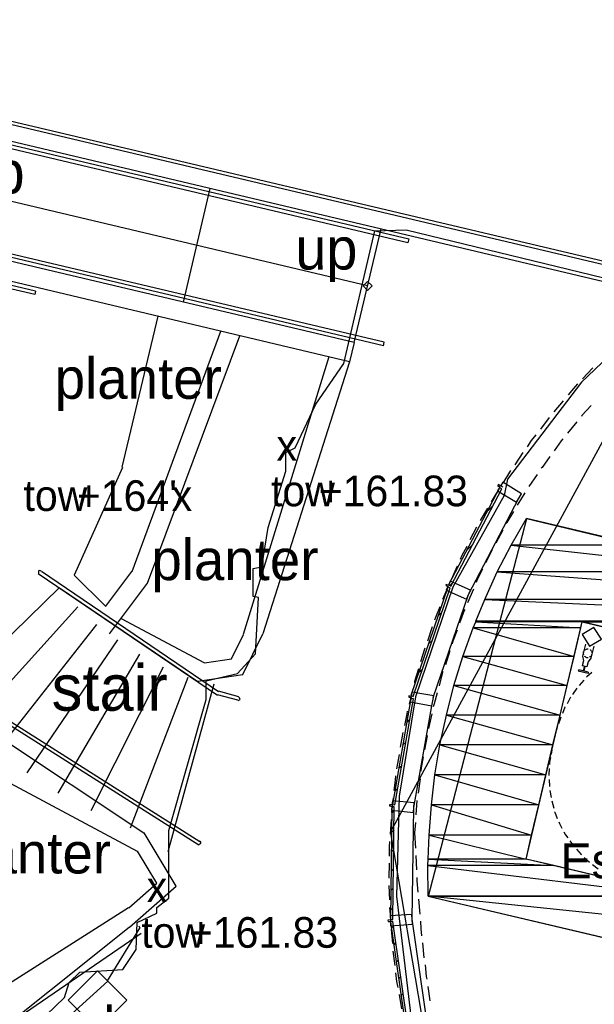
# Model space of a CAD drawing. Header units: feet. Extents: x -79 to 198, y -22 to 181.
# Tile 546 of 656: x 14 to 34, y 117 to 151. Entities that reach past the tile are written whole.
import ezdxf
from ezdxf.enums import TextEntityAlignment as Align

# ---------------------------------------------------------------- set-up
doc = ezdxf.new("R2010")
doc.units = ezdxf.units.FT
for name, color, linetype in [('A-AREA-COMUN', 252, 'CONTINUOUS'), ('A-LINEA', 7, 'CONTINUOUS'), ('A-MURO-CONCRETO', 8, 'CONTINUOUS'), ('A-NOMBRE-ESPACIO', 2, 'CONTINUOUS'), ('A-TEXTO-PDF', 3, 'CONTINUOUS')]:
    doc.layers.add(name, color=color, linetype=linetype)

msp = doc.modelspace()

# ---------------------------------------------------------------- linework, layer by layer
at = {"layer": 'A-AREA-COMUN'}
for points in [[(124.512, 153.8133), (119.552, 155.5733), (114.928, 156.9422), (109.568, 158.1689), (103.76, 159.1289), (97.6, 159.7333), (90.24, 159.8933), (85.2, 159.6622), (78.48, 158.8978), (72.832, 157.8489), (66.848, 156.3378), (60.88, 154.3822), (56, 152.4089), (50.16, 149.6178), (45.088, 146.7378), (40.08, 143.4133), (39.68, 143.3778), (38.592, 142.5778), (38.528, 142.1689), (37.728, 141.7778), (36.768, 141.7778), (2.592, 149.8489)], [(14.368, 115.8044), (15.92, 117.2978), (16.08, 117.8133), (16.448, 118.1689), (17.92, 118.2578), (18.368, 118.9333), (18.4, 119.8578), (19.072, 120.1778), (19.072, 120.3733), (19.488, 120.6933), (19.488, 123.0044), (20.768, 127.4844), (20.768, 128.1244), (21.84, 128.3733), (22.448, 129.0489), (22.56, 130.9689), (22.368, 131.0044), (22.368, 131.9644), (22.672, 132.0178), (22.88, 133.3689), (23.488, 135.2889), (23.488, 135.9289), (23.808, 136.0889), (24.512, 137.5822), (25.472, 138.9689), (26.528, 143.5022), (27.6, 143.5378), (35.92, 141.5289)], [(35.92, 140.5333), (33.6, 138.3289), (31.072, 135.0222), (30.96, 134.4533), (29.2, 131.3244), (27.92, 127.5733), (27.36, 124.1778), (27.28, 120.7644), (27.872, 115.8044)]]:
    msp.add_lwpolyline(points, dxfattribs=at)
at = {"layer": 'A-LINEA'}
for p, q in [((-0.44, 150.6978), (37.3467, 141.7644)), ((-0.5467, 150.0444), (37.1867, 141.1111)), ((26.28, 141.6311), (-0.5467, 147.9778)), ((26.8533, 139.6978), (-0.5467, 146.1778)), ((26.8267, 139.5778), (-0.5467, 146.0578)), ((25.8267, 139.6844), (-0.5467, 145.9244)), ((25.6667, 139.0311), (-0.5467, 145.2444)), ((14.9333, 141.4444), (-0.5467, 145.1111)), ((14.9067, 141.3244), (-0.5467, 144.9778)), ((19.9867, 141.0711), (20.9067, 144.9511)), ((25.8267, 139.6844), (26.7467, 143.5778)), ((14.9333, 141.4444), (14.9067, 141.3244)), ((37.2387, 141.6955), (27.0555, 122.9329)), ((37.2387, 141.6955), (27.0555, 122.9329)), ((17.8933, 135.4311), (19.12, 140.5911)), ((18.2297, 131.8609), (21.2622, 140.0746)), ((18.7632, 131.4612), (21.9198, 139.9189)), ((26.8267, 139.5778), (26.8533, 139.6978)), ((25.8267, 139.6844), (25.6667, 139.0311)), ((24.9609, 139.1936), (22.0332, 129.7111)), ((25.6666, 139.0264), (22.6995, 129.7304)), ((33.9867, 138.8178), (33.64, 138.4444)), ((32.9733, 137.6978), (32.6533, 137.3244)), ((32.4933, 137.1244), (32.2, 136.7244)), ((33.44, 136.9778), (33.12, 136.5911)), ((33.44, 136.9778), (33.12, 136.5911)), ((31.6, 135.9244), (31.32, 135.5111)), ((16.2621, 131.7421), (17.9108, 135.4258)), ((31.1733, 135.3111), (30.9067, 134.8844)), ((32.08, 135.1778), (31.8, 134.7644)), ((32.08, 135.1778), (31.8, 134.7644)), ((30.84, 134.8044), (30.9067, 134.7511)), ((30.84, 134.8044), (30.9067, 134.7511)), ((30.3867, 134.0311), (30.1333, 133.6044)), ((30.3733, 133.9111), (30.56, 134.0978)), ((30.3733, 133.9111), (30.56, 134.0978)), ((31.7159, 133.6567), (28.3582, 120.754)), ((31.7159, 133.6567), (28.3582, 120.754)), ((30.0133, 133.3778), (29.7867, 132.9378)), ((30.9067, 133.2711), (30.6667, 132.8311)), ((30.9067, 133.2711), (30.6667, 132.8311)), ((29.6933, 132.6044), (29.88, 132.7778)), ((29.6933, 132.6044), (29.88, 132.7778)), ((29.3467, 132.0444), (29.1467, 131.5778)), ((15.0233, 131.7912), (21.1497, 127.6332)), ((15.0344, 131.8835), (15.0254, 131.8017)), ((15.0267, 131.8844), (15.0267, 131.8844)), ((15.1299, 131.8713), (21.1848, 127.7618)), ((16.2508, 131.7373), (17.3363, 130.665)), ((17.3333, 130.6711), (18.2267, 131.8578)), ((11.8, 127.4711), (15.7467, 131.3111)), ((15.7491, 131.2983), (20.4843, 128.1044)), ((17.4533, 129.7244), (18.76, 131.4578)), ((29.04, 131.3511), (28.8533, 130.8978)), ((29.0267, 131.3111), (29.0267, 131.3244)), ((29.0267, 131.3111), (29.0267, 131.3244)), ((29.0933, 131.3778), (29.1867, 131.4711)), ((29.0933, 131.3778), (29.1867, 131.4711)), ((29.9067, 131.2578), (29.7067, 130.7911)), ((29.9067, 131.2578), (29.7067, 130.7911)), ((12.68, 126.5778), (16.3733, 130.6578)), ((28.6933, 130.3378), (28.8267, 130.4711)), ((28.6933, 130.3378), (28.8267, 130.4711)), ((13.6267, 125.7378), (17.0267, 130.0444)), ((17.8573, 130.2481), (20.7033, 128.7341)), ((28.4933, 129.9644), (28.3333, 129.4844)), ((14.64, 124.9778), (17.7467, 129.5244)), ((28.36, 129.3778), (28.4933, 129.4978)), ((28.36, 129.3778), (28.4933, 129.4978)), ((34.0267, 129.3111), (33.92, 128.8978)), ((34.0267, 129.3111), (33.92, 128.8978)), ((15.7067, 124.2844), (18.4933, 129.0311)), ((29.0933, 129.1511), (28.9467, 128.6711)), ((29.0933, 129.1511), (28.9467, 128.6711)), ((16.8267, 123.6844), (19.3067, 128.6044)), ((33.6667, 128.8044), (33.6267, 128.6311)), ((33.6667, 128.8044), (33.6267, 128.6311)), ((33.7867, 128.6044), (33.6267, 128.6311)), ((33.7867, 128.6044), (33.6267, 128.6311)), ((33.6933, 128.6178), (33.6533, 128.4578)), ((33.6933, 128.6178), (33.6533, 128.4578)), ((33.72, 128.6178), (33.68, 128.4578)), ((33.72, 128.6178), (33.68, 128.4578)), ((11.1219, 128.4652), (20.517, 122.5158)), ((11.2164, 128.5391), (20.5434, 122.6328)), ((28.0267, 128.4044), (28.16, 128.5244)), ((28.0267, 128.4044), (28.16, 128.5244)), ((18.1733, 123.0978), (20.1467, 128.2444)), ((19.4667, 122.2844), (21.04, 128.0178)), ((33.68, 128.1511), (33.52, 127.9644)), ((33.68, 128.1511), (33.52, 127.9644)), ((21.8533, 127.4578), (21.1467, 127.6444)), ((21.88, 127.5778), (21.1867, 127.7644)), ((27.8267, 127.8044), (27.7067, 127.3244)), ((33.44, 127.8711), (33.2933, 127.6578)), ((33.44, 127.8711), (33.2933, 127.6578)), ((11.7938, 127.4689), (18.6297, 122.9319)), ((21.8576, 127.4466), (21.9312, 127.4887)), ((21.9312, 127.4887), (21.8891, 127.5623)), ((21.9333, 127.4978), (21.9333, 127.4978)), ((27.76, 127.4844), (27.8, 127.5244)), ((27.76, 127.4844), (27.8, 127.5244)), ((27.8667, 123.7911), (28.48, 127.2711)), ((27.8667, 123.7911), (28.48, 127.2711)), ((33.2267, 127.5644), (33.1067, 127.3378)), ((33.2267, 127.5644), (33.1067, 127.3378)), ((28.48, 126.9911), (28.3733, 126.4978)), ((28.48, 126.9911), (28.3733, 126.4978)), ((27.6267, 126.6978), (27.72, 126.8044)), ((27.6267, 126.6978), (27.72, 126.8044)), ((27.4933, 126.3511), (27.4, 125.8578)), ((32.7733, 126.5378), (32.7333, 126.4044)), ((32.7733, 126.5378), (32.7333, 126.4044)), ((27.48, 125.9244), (27.5867, 126.0178)), ((27.48, 125.9244), (27.5867, 126.0178)), ((27.36, 125.6044), (27.28, 125.1111)), ((32.5867, 125.7511), (32.56, 125.6178)), ((32.5867, 125.7511), (32.56, 125.6178)), ((27.3467, 125.1378), (27.4533, 125.2311)), ((27.3467, 125.1378), (27.4533, 125.2311)), ((13.7426, 124.7948), (18.4088, 122.3029)), ((28.08, 124.7778), (28.0133, 124.2844)), ((28.08, 124.7778), (28.0133, 124.2844)), ((32.4933, 124.7511), (32.5067, 124.5111)), ((32.4933, 124.7511), (32.5067, 124.5111)), ((27.2133, 124.3511), (27.3067, 124.4444)), ((27.2133, 124.3511), (27.3067, 124.4444)), ((32.52, 124.3778), (32.56, 124.1378)), ((32.52, 124.3778), (32.56, 124.1378)), ((27.16, 124.1244), (27.1067, 123.6311)), ((27.9733, 124.0311), (27.9333, 123.5378)), ((27.9733, 124.0311), (27.9333, 123.5378)), ((32.5867, 124.0178), (32.6533, 123.7644)), ((32.5867, 124.0178), (32.6533, 123.7644)), ((27.12, 123.6044), (27.2, 123.6844)), ((27.12, 123.6044), (27.2, 123.6844)), ((27.0933, 123.3778), (27.0533, 122.8844)), ((27.0667, 122.929), (29.6038, 108.1219)), ((27.0667, 122.929), (29.6038, 108.1219)), ((27.1067, 122.9378), (27.2, 123.0311)), ((27.1067, 122.9378), (27.2, 123.0311)), ((20.5135, 122.5259), (20.5846, 122.5687)), ((20.5867, 122.5644), (20.5867, 122.5644)), ((27.0933, 122.2844), (27.1867, 122.3644)), ((27.0933, 122.2844), (27.1867, 122.3644)), ((27.0267, 121.8844), (27.0133, 121.3778)), ((27.9333, 122.1511), (27.96, 121.6578)), ((27.9333, 122.1511), (27.96, 121.6578)), ((33.6933, 122.0844), (33.88, 121.9244)), ((33.6933, 122.0844), (33.88, 121.9244)), ((27.0933, 121.6178), (27.1733, 121.6978)), ((27.0933, 121.6178), (27.1733, 121.6978)), ((33.9733, 121.8444), (34.1733, 121.6978)), ((33.9733, 121.8444), (34.1733, 121.6978)), ((27.0133, 121.1244), (27.04, 120.6311)), ((27.08, 120.9511), (27.16, 121.0311)), ((27.08, 120.9511), (27.16, 121.0311)), ((28.0267, 120.6578), (28.0667, 120.1511)), ((28.0267, 120.6578), (28.0667, 120.1511)), ((28.36, 120.7644), (28.36, 120.7644)), ((28.36, 120.7644), (28.36, 120.7644)), ((18.1074, 120.3616), (12.5772, 116.854)), ((27.0667, 120.2844), (27.1467, 120.3644)), ((27.0667, 120.2844), (27.1467, 120.3644)), ((17.395, 117.862), (18.4908, 119.6726)), ((18.4667, 119.7511), (18.4933, 119.6711)), ((27.0933, 119.6578), (27.1733, 119.7378)), ((27.0933, 119.6578), (27.1733, 119.7378)), ((27.0933, 119.6311), (27.1333, 119.1378)), ((27.1867, 119.0844), (27.2533, 119.1644)), ((27.1867, 119.0844), (27.2533, 119.1644)), ((28.16, 119.1644), (28.2133, 118.6578)), ((28.16, 119.1644), (28.2133, 118.6578)), ((27.1467, 118.8844), (27.2133, 118.3911)), ((27.2667, 118.5111), (27.3333, 118.5778)), ((27.2667, 118.5111), (27.3333, 118.5778)), ((27.3467, 117.9378), (27.4133, 118.0044)), ((27.3467, 117.9378), (27.4133, 118.0044)), ((28.3467, 117.6711), (28.4133, 117.1778)), ((28.3467, 117.6711), (28.4133, 117.1778)), ((27.36, 117.4044), (27.44, 116.9111)), ((27.4267, 117.3644), (27.5067, 117.4311)), ((27.4267, 117.3644), (27.5067, 117.4311))]:
    msp.add_line(p, q, dxfattribs=at)
for points in [[(-0.5467, 149.9111), (27.6933, 143.2311), (27.6667, 143.0978), (-0.5467, 149.7778)], [(26.44, 141.6244), (26.2867, 141.7778), (26.1333, 141.6244), (26.2867, 141.4711), (26.44, 141.6244)], [(33.4667, 138.2711), (33.3333, 138.1111), (33.1467, 137.8978)], [(33.9333, 137.5378), (33.6133, 137.1911), (33.6, 137.1644)], [(33.9333, 137.5378), (33.6133, 137.1911), (33.6, 137.1644)], [(32.04, 136.5378), (31.88, 136.3378), (31.7467, 136.1244)], [(32.96, 136.3911), (32.9067, 136.3244), (32.6667, 135.9911)], [(32.96, 136.3911), (32.9067, 136.3244), (32.6667, 135.9911)], [(32.52, 135.7911), (32.2533, 135.4178), (32.2267, 135.3911)], [(32.52, 135.7911), (32.2533, 135.4178), (32.2267, 135.3911)], [(29.1333, 131.3644), (30.88, 134.6844), (30.8, 134.7244), (29.0533, 131.4044), (29.1333, 131.3644)], [(29.1333, 131.3644), (30.88, 134.6844), (30.8, 134.7244), (29.0533, 131.4044), (29.1333, 131.3644)], [(30.7733, 134.6711), (30.6133, 134.4178), (30.5067, 134.2444)], [(30.9067, 134.9111), (30.8267, 134.7778), (30.76, 134.8311), (30.7333, 134.7911), (30.8133, 134.7511), (30.7333, 134.6178), (31.3733, 134.2311), (31.5467, 134.5111), (30.9067, 134.9111)], [(30.9067, 134.9111), (30.8267, 134.7778), (30.76, 134.8311), (30.7333, 134.7911), (30.8133, 134.7511), (30.7333, 134.6178), (31.3733, 134.2311), (31.5467, 134.5111), (30.9067, 134.9111)], [(28.5333, 127.5511), (29.7333, 131.0711), (31.4533, 134.3644)], [(28.5333, 127.5511), (29.7333, 131.0711), (31.4533, 134.3644)], [(31.6667, 134.5511), (31.6267, 134.4978), (31.4, 134.1244)], [(31.6667, 134.5511), (31.6267, 134.4978), (31.4, 134.1244)], [(31.28, 133.9111), (31.0533, 133.5378), (31.0267, 133.4844)], [(31.28, 133.9111), (31.0533, 133.5378), (31.0267, 133.4844)], [(43.4667, 117.1911), (43.9333, 119.1378), (31.7067, 122.0311), (33.6267, 130.1378), (45.8533, 127.2444), (46.5333, 130.1644), (31.72, 133.6711)], [(43.4667, 117.1911), (43.9333, 119.1378), (31.7067, 122.0311), (33.6267, 130.1378), (45.8533, 127.2444), (46.5333, 130.1644), (31.72, 133.6711)], [(29.68, 132.7111), (29.5067, 132.4044), (29.4533, 132.2711)], [(30.5467, 132.6044), (30.52, 132.5511), (30.32, 132.1511)], [(30.5467, 132.6044), (30.52, 132.5511), (30.32, 132.1511)], [(15.1213, 131.8738), (15.0799, 131.8974), (15.0344, 131.8835)], [(30.2133, 131.9378), (30.0267, 131.5511), (30, 131.4844)], [(30.2133, 131.9378), (30.0267, 131.5511), (30, 131.4844)], [(27.84, 127.5911), (29.1067, 131.2978), (29.0267, 131.3244), (27.76, 127.6178), (27.84, 127.5911)], [(27.84, 127.5911), (29.1067, 131.2978), (29.0267, 131.3244), (27.76, 127.6178), (27.84, 127.5911)], [(29.1067, 131.5244), (29.0533, 131.3778), (28.9733, 131.4178), (28.96, 131.3778), (29.0267, 131.3511), (28.9733, 131.2178), (29.6667, 130.9111), (29.8, 131.2178), (29.1067, 131.5244)], [(29.1067, 131.5244), (29.0533, 131.3778), (28.9733, 131.4178), (28.96, 131.3778), (29.0267, 131.3511), (28.9733, 131.2178), (29.6667, 130.9111), (29.8, 131.2178), (29.1067, 131.5244)], [(28.76, 130.6578), (28.6133, 130.2844), (28.5733, 130.1911)], [(29.6133, 130.5644), (29.5867, 130.5244), (29.4267, 130.0978)], [(29.6133, 130.5644), (29.5867, 130.5244), (29.4267, 130.0978)], [(34.2842, 129.5462), (34.0285, 129.9423), (33.6225, 129.7027), (33.8781, 129.3066), (34.2842, 129.5462)], [(34.2842, 129.5462), (34.0285, 129.9423), (33.6225, 129.7027), (33.8781, 129.3066), (34.2842, 129.5462)], [(20.4835, 128.1099), (22.0226, 128.3389), (22.706, 129.726)], [(20.7026, 128.7396), (21.6285, 128.8766), (22.0396, 129.7066)], [(29.3467, 129.8578), (29.2, 129.4844), (29.1733, 129.3911)], [(29.3467, 129.8578), (29.2, 129.4844), (29.1733, 129.3911)], [(33.7333, 129.3778), (33.64, 128.9644), (33.6667, 128.8044)], [(33.7333, 129.3778), (33.64, 128.9644), (33.6667, 128.8044)], [(28.24, 129.2444), (28.2267, 129.2044), (28.0933, 128.7778)], [(33.68, 129.0044), (33.6667, 129.0311), (33.6667, 129.0578), (33.6667, 129.0844), (33.6667, 129.1111), (33.68, 129.1244)], [(33.68, 129.0044), (33.6667, 129.0311), (33.6667, 129.0578), (33.6667, 129.0844), (33.6667, 129.1111), (33.68, 129.1244)], [(33.8267, 128.9111), (33.8133, 128.9111), (33.7867, 128.9111), (33.76, 128.9244), (33.7333, 128.9378), (33.7067, 128.9511)], [(33.8267, 128.9111), (33.8133, 128.9111), (33.7867, 128.9111), (33.76, 128.9244), (33.7333, 128.9378), (33.7067, 128.9511)], [(33.72, 129.1778), (33.7467, 129.1911), (33.7733, 129.2044), (33.8, 129.2178), (33.8267, 129.2178)], [(33.72, 129.1778), (33.7467, 129.1911), (33.7733, 129.2044), (33.8, 129.2178), (33.8267, 129.2178)], [(33.96, 129.0311), (33.9467, 129.0044), (33.9333, 128.9778), (33.92, 128.9511), (33.8933, 128.9378), (33.88, 128.9378)], [(33.96, 129.0311), (33.9467, 129.0044), (33.9333, 128.9778), (33.92, 128.9511), (33.8933, 128.9378), (33.88, 128.9378)], [(33.8933, 129.1911), (33.9067, 129.1778), (33.92, 129.1644), (33.9467, 129.1378), (33.96, 129.1111), (33.96, 129.0844)], [(33.8933, 129.1911), (33.9067, 129.1778), (33.92, 129.1644), (33.9467, 129.1378), (33.96, 129.1111), (33.96, 129.0844)], [(33.92, 128.8978), (33.8267, 128.7778), (33.7867, 128.6044)], [(33.92, 128.8978), (33.8267, 128.7778), (33.7867, 128.6044)], [(28.0267, 128.5378), (27.8933, 128.0978), (27.8933, 128.0578)], [(28.8667, 128.4444), (28.8533, 128.4178), (28.7333, 127.9511)], [(28.8667, 128.4444), (28.8533, 128.4178), (28.7333, 127.9511)], [(33.8267, 128.4178), (33.5067, 128.4978), (33.4933, 128.4578)], [(33.8267, 128.4178), (33.5067, 128.4978), (33.4933, 128.4578)], [(33.8267, 128.4178), (33.8267, 128.3778), (33.4933, 128.4578)], [(33.8267, 128.4178), (33.8267, 128.3778), (33.4933, 128.4578)], [(33.96, 128.4044), (33.7867, 128.2578), (33.7733, 128.2444)], [(33.96, 128.4044), (33.7867, 128.2578), (33.7733, 128.2444)], [(27.7733, 127.5911), (27.6933, 127.6044), (27.6933, 127.5644), (27.7733, 127.5511), (27.7467, 127.4044), (28.48, 127.2711), (28.5467, 127.6044), (27.8, 127.7378), (27.7733, 127.5911)], [(27.7733, 127.5911), (27.6933, 127.6044), (27.6933, 127.5644), (27.7733, 127.5511), (27.7467, 127.4044), (28.48, 127.2711), (28.5467, 127.6044), (27.8, 127.7378), (27.7733, 127.5911)], [(28.6667, 127.7111), (28.56, 127.3378), (28.5333, 127.2311)], [(28.6667, 127.7111), (28.56, 127.3378), (28.5333, 127.2311)], [(27.2133, 123.8844), (27.8533, 127.5111), (27.76, 127.5244), (27.1333, 123.8978), (27.2133, 123.8844)], [(27.2133, 123.8844), (27.8533, 127.5111), (27.76, 127.5244), (27.1333, 123.8978), (27.2133, 123.8844)], [(27.64, 127.0844), (27.6267, 126.9911), (27.5467, 126.5911)], [(33.04, 127.2311), (33.0267, 127.2178), (32.9467, 127.0044)], [(33.04, 127.2311), (33.0267, 127.2178), (32.9467, 127.0044)], [(32.8933, 126.8844), (32.8667, 126.8178), (32.8133, 126.6578)], [(32.8933, 126.8844), (32.8667, 126.8178), (32.8133, 126.6578)], [(28.32, 126.2578), (28.32, 126.2444), (28.2267, 125.7644)], [(28.32, 126.2578), (28.32, 126.2444), (28.2267, 125.7644)], [(28.1867, 125.5244), (28.12, 125.1511), (28.1067, 125.0311)], [(28.1867, 125.5244), (28.12, 125.1511), (28.1067, 125.0311)], [(32.5467, 125.4978), (32.5067, 125.3378), (32.5067, 125.2578)], [(32.5467, 125.4978), (32.5067, 125.3378), (32.5067, 125.2578)], [(32.4933, 125.1244), (32.48, 124.9111), (32.48, 124.8844)], [(32.4933, 125.1244), (32.48, 124.9111), (32.48, 124.8844)], [(27.24, 124.8711), (27.2267, 124.7244), (27.1867, 124.3778)], [(27.12, 123.8844), (27.04, 123.8844), (27.04, 123.8444), (27.12, 123.8311), (27.1067, 123.6978), (27.8533, 123.6178), (27.88, 123.9511), (27.1333, 124.0178), (27.12, 123.8844)], [(27.12, 123.8844), (27.04, 123.8844), (27.04, 123.8444), (27.12, 123.8311), (27.1067, 123.6978), (27.8533, 123.6178), (27.88, 123.9511), (27.1333, 124.0178), (27.12, 123.8844)], [(27.1467, 119.9644), (27.2, 123.8178), (27.12, 123.8178), (27.0667, 119.9644), (27.1467, 119.9644)], [(27.1467, 119.9644), (27.2, 123.8178), (27.12, 123.8178), (27.0667, 119.9644), (27.1467, 119.9644)], [(29.08, 113.6044), (28.36, 116.1911), (27.8133, 119.9778), (27.8667, 123.7911)], [(29.08, 113.6044), (28.36, 116.1911), (27.8133, 119.9778), (27.8667, 123.7911)], [(32.68, 123.6444), (32.6933, 123.6311), (32.7733, 123.4178)], [(32.68, 123.6444), (32.6933, 123.6311), (32.7733, 123.4178)], [(27.92, 123.2844), (27.8933, 122.9244), (27.92, 122.4044)], [(27.92, 123.2844), (27.8933, 122.9244), (27.92, 122.4044)], [(32.8267, 123.2978), (32.8533, 123.2444), (32.9333, 123.0844)], [(32.8267, 123.2978), (32.8533, 123.2444), (32.9333, 123.0844)], [(18.1369, 119.6985), (19.7402, 121.1034), (18.641, 122.924)], [(33, 122.9644), (33.0533, 122.8578), (33.1333, 122.7511)], [(33, 122.9644), (33.0533, 122.8578), (33.1333, 122.7511)], [(20.5846, 122.5687), (20.5781, 122.6154), (20.5399, 122.643)], [(27.04, 122.6311), (27.0267, 122.4311), (27.0267, 122.1244)], [(33.2, 122.6578), (33.3067, 122.5111), (33.3467, 122.4578)], [(33.2, 122.6578), (33.3067, 122.5111), (33.3467, 122.4578)], [(18.1169, 120.3649), (19.0814, 121.2056), (18.4202, 122.295)], [(33.4267, 122.3644), (33.5867, 122.1911), (33.6, 122.1778)], [(33.4267, 122.3644), (33.5867, 122.1911), (33.6, 122.1778)], [(27.9733, 121.4044), (27.9733, 121.2844), (28, 120.8978)], [(27.9733, 121.4044), (27.9733, 121.2844), (28, 120.8978)], [(28.36, 120.7644), (43.4667, 117.1911), (43.9333, 119.1378)], [(28.36, 120.7644), (43.4667, 117.1911), (43.9333, 119.1378)], [(27.04, 120.3778), (27.0533, 120.1378), (27.0667, 119.8844)], [(27.0667, 119.9511), (26.9733, 119.9378), (26.9867, 119.8978), (27.0667, 119.8978), (27.0667, 119.7511), (27.8267, 119.8044), (27.8, 120.1378), (27.0533, 120.0844), (27.0667, 119.9511)], [(27.0667, 119.9511), (26.9733, 119.9378), (26.9867, 119.8978), (27.0667, 119.8978), (27.0667, 119.7511), (27.8267, 119.8044), (27.8, 120.1378), (27.0533, 120.0844), (27.0667, 119.9511)], [(27.6933, 116.0844), (27.1467, 119.8978), (27.0667, 119.8844), (27.6133, 116.0711), (27.6933, 116.0844)], [(27.6933, 116.0844), (27.1467, 119.8978), (27.0667, 119.8844), (27.6133, 116.0711), (27.6933, 116.0844)], [(28.0933, 119.9111), (28.1067, 119.6444), (28.1333, 119.4044)], [(28.0933, 119.9111), (28.1067, 119.6444), (28.1333, 119.4044)], [(18.1274, 119.6952), (12.7307, 115.3881), (15.3555, 109.0017)], [(18.5399, 119.4817), (13.1565, 115.8012), (15.0274, 109.554)], [(18.0533, 117.2111), (17.0467, 118.2044), (16.04, 117.2111), (17.0467, 116.2178), (18.0533, 117.2111)], [(28.2533, 118.4178), (28.2933, 118.0178), (28.3067, 117.9244)], [(28.2533, 118.4178), (28.2933, 118.0178), (28.3067, 117.9244)], [(17.3974, 117.8592), (14.5753, 115.2941), (15.1653, 111.5264)], [(27.24, 118.1378), (27.28, 117.8444), (27.32, 117.6444)]]:
    msp.add_lwpolyline(points, dxfattribs=at)
at = {"layer": 'A-MURO-CONCRETO'}
for points in [[(31.72, 133.6711), (35.5333, 132.7644), (31.2, 132.7644), (31.72, 133.6711), (31.72, 133.6711)], [(31.72, 133.6711), (35.5333, 132.7644), (31.2, 132.7644), (31.72, 133.6711), (31.72, 133.6711)], [(31.2, 132.7644), (39.44, 131.8444), (30.72, 131.8444), (31.2, 132.7644), (31.2, 132.7644)], [(31.2, 132.7644), (39.44, 131.8444), (30.72, 131.8444), (31.2, 132.7644), (31.2, 132.7644)], [(35.5333, 132.7644), (31.2, 132.7644), (39.44, 131.8444), (35.5333, 132.7644)], [(35.5333, 132.7644), (31.2, 132.7644), (39.44, 131.8444), (35.5333, 132.7644)], [(30.72, 131.8444), (43.44, 130.8978), (30.2933, 130.8978), (30.72, 131.8444), (30.72, 131.8444)], [(30.72, 131.8444), (43.44, 130.8978), (30.2933, 130.8978), (30.72, 131.8444), (30.72, 131.8444)], [(39.44, 131.8444), (30.72, 131.8444), (43.44, 130.8978), (39.44, 131.8444)], [(39.44, 131.8444), (30.72, 131.8444), (43.44, 130.8978), (39.44, 131.8444)], [(30.2933, 130.8978), (46.5333, 130.1644), (29.9867, 130.1644), (30.2933, 130.8978), (30.2933, 130.8978)], [(30.2933, 130.8978), (46.5333, 130.1644), (29.9867, 130.1644), (30.2933, 130.8978), (30.2933, 130.8978)], [(43.44, 130.8978), (30.2933, 130.8978), (46.5333, 130.1644), (43.44, 130.8978)], [(43.44, 130.8978), (30.2933, 130.8978), (46.5333, 130.1644), (43.44, 130.8978)], [(29.8933, 129.9378), (33.3467, 128.9511), (29.5467, 128.9511), (29.8933, 129.9378), (29.8933, 129.9378)], [(29.8933, 129.9378), (33.3467, 128.9511), (29.5467, 128.9511), (29.8933, 129.9378), (29.8933, 129.9378)], [(29.9867, 130.1378), (33.5733, 129.9378), (29.8933, 129.9378), (29.9867, 130.1378), (29.9867, 130.1378)], [(29.9867, 130.1378), (33.5733, 129.9378), (29.8933, 129.9378), (29.9867, 130.1378), (29.9867, 130.1378)], [(33.5733, 129.9378), (29.8933, 129.9378), (33.3467, 128.9511), (33.5733, 129.9378)], [(33.5733, 129.9378), (29.8933, 129.9378), (33.3467, 128.9511), (33.5733, 129.9378)], [(46.5333, 130.1644), (29.9867, 130.1644), (46.5333, 130.1378), (46.5333, 130.1644)], [(29.9867, 130.1644), (46.5333, 130.1378), (29.9867, 130.1378), (29.9867, 130.1644), (29.9867, 130.1644)], [(46.5333, 130.1644), (29.9867, 130.1644), (46.5333, 130.1378), (46.5333, 130.1644)], [(29.9867, 130.1644), (46.5333, 130.1378), (29.9867, 130.1378), (29.9867, 130.1644), (29.9867, 130.1644)], [(33.6267, 130.1378), (29.9867, 130.1378), (33.5733, 129.9378), (33.6267, 130.1378)], [(33.6267, 130.1378), (29.9867, 130.1378), (33.5733, 129.9378), (33.6267, 130.1378)], [(46.5333, 130.1378), (33.6267, 130.1378), (46.48, 129.9378), (46.5333, 130.1378)], [(33.6267, 130.1378), (46.48, 129.9378), (34.48, 129.9378), (33.6267, 130.1378), (33.6267, 130.1378)], [(46.5333, 130.1378), (33.6267, 130.1378), (46.48, 129.9378), (46.5333, 130.1378)], [(33.6267, 130.1378), (46.48, 129.9378), (34.48, 129.9378), (33.6267, 130.1378), (33.6267, 130.1378)], [(29.5467, 128.9511), (33.1067, 127.9644), (29.24, 127.9644), (29.5467, 128.9511), (29.5467, 128.9511)], [(29.5467, 128.9511), (33.1067, 127.9644), (29.24, 127.9644), (29.5467, 128.9511), (29.5467, 128.9511)], [(33.3467, 128.9511), (29.5467, 128.9511), (33.1067, 127.9644), (33.3467, 128.9511)], [(33.3467, 128.9511), (29.5467, 128.9511), (33.1067, 127.9644), (33.3467, 128.9511)], [(29.24, 127.9644), (32.8667, 126.9511), (28.9867, 126.9511), (29.24, 127.9644), (29.24, 127.9644)], [(29.24, 127.9644), (32.8667, 126.9511), (28.9867, 126.9511), (29.24, 127.9644), (29.24, 127.9644)], [(33.1067, 127.9644), (29.24, 127.9644), (32.8667, 126.9511), (33.1067, 127.9644)], [(33.1067, 127.9644), (29.24, 127.9644), (32.8667, 126.9511), (33.1067, 127.9644)], [(28.9867, 126.9511), (32.6267, 125.9378), (28.76, 125.9378), (28.9867, 126.9511), (28.9867, 126.9511)], [(28.9867, 126.9511), (32.6267, 125.9378), (28.76, 125.9378), (28.9867, 126.9511), (28.9867, 126.9511)], [(32.8667, 126.9511), (28.9867, 126.9511), (32.6267, 125.9378), (32.8667, 126.9511)], [(32.8667, 126.9511), (28.9867, 126.9511), (32.6267, 125.9378), (32.8667, 126.9511)], [(28.76, 125.9378), (32.3867, 124.9111), (28.5867, 124.9111), (28.76, 125.9378), (28.76, 125.9378)], [(28.76, 125.9378), (32.3867, 124.9111), (28.5867, 124.9111), (28.76, 125.9378), (28.76, 125.9378)], [(32.6267, 125.9378), (28.76, 125.9378), (32.3867, 124.9111), (32.6267, 125.9378)], [(32.6267, 125.9378), (28.76, 125.9378), (32.3867, 124.9111), (32.6267, 125.9378)], [(28.5867, 124.9111), (32.1467, 123.8844), (28.4667, 123.8844), (28.5867, 124.9111), (28.5867, 124.9111)], [(28.5867, 124.9111), (32.1467, 123.8844), (28.4667, 123.8844), (28.5867, 124.9111), (28.5867, 124.9111)], [(32.3867, 124.9111), (28.5867, 124.9111), (32.1467, 123.8844), (32.3867, 124.9111)], [(32.3867, 124.9111), (28.5867, 124.9111), (32.1467, 123.8844), (32.3867, 124.9111)], [(28.4667, 123.8844), (31.8933, 122.8444), (28.3867, 122.8444), (28.4667, 123.8844), (28.4667, 123.8844)], [(28.4667, 123.8844), (31.8933, 122.8444), (28.3867, 122.8444), (28.4667, 123.8844), (28.4667, 123.8844)], [(32.1467, 123.8844), (28.4667, 123.8844), (31.8933, 122.8444), (32.1467, 123.8844)], [(32.1467, 123.8844), (28.4667, 123.8844), (31.8933, 122.8444), (32.1467, 123.8844)], [(28.3867, 122.8444), (31.7067, 122.0311), (28.36, 122.0311), (28.3867, 122.8444), (28.3867, 122.8444)], [(28.3867, 122.8444), (31.7067, 122.0311), (28.36, 122.0311), (28.3867, 122.8444), (28.3867, 122.8444)], [(31.8933, 122.8444), (28.3867, 122.8444), (31.7067, 122.0311), (31.8933, 122.8444)], [(31.8933, 122.8444), (28.3867, 122.8444), (31.7067, 122.0311), (31.8933, 122.8444)], [(28.36, 122.0311), (32.6533, 121.8044), (28.3467, 121.8044), (28.36, 122.0311), (28.36, 122.0311)], [(28.36, 122.0311), (32.6533, 121.8044), (28.3467, 121.8044), (28.36, 122.0311), (28.36, 122.0311)], [(31.7067, 122.0311), (28.36, 122.0311), (32.6533, 121.8044), (31.7067, 122.0311)], [(31.7067, 122.0311), (28.36, 122.0311), (32.6533, 121.8044), (31.7067, 122.0311)], [(32.6533, 121.8044), (28.3467, 121.8044), (37.04, 120.7644), (32.6533, 121.8044)], [(28.3467, 121.8044), (37.04, 120.7644), (28.36, 120.7644), (28.3467, 121.8044), (28.3467, 121.8044)], [(32.6533, 121.8044), (28.3467, 121.8044), (37.04, 120.7644), (32.6533, 121.8044)], [(28.3467, 121.8044), (37.04, 120.7644), (28.36, 120.7644), (28.3467, 121.8044), (28.3467, 121.8044)], [(28.36, 120.7644), (35.24, 119.1378), (43.9333, 119.1378), (28.36, 120.7644)], [(28.36, 120.7644), (37.04, 120.7644), (43.9333, 119.1378), (28.36, 120.7644), (28.36, 120.7644)], [(28.36, 120.7644), (35.24, 119.1378), (43.9333, 119.1378), (28.36, 120.7644)], [(28.36, 120.7644), (37.04, 120.7644), (43.9333, 119.1378), (28.36, 120.7644), (28.36, 120.7644)]]:
    msp.add_lwpolyline(points, dxfattribs=at)

# ---------------------------------------------------------------- texts
at = {"layer": 'A-NOMBRE-ESPACIO'}
msp.add_text('Escalera', height=1.2, dxfattribs=at).set_placement((36, 121.3689), align=Align.CENTER)
at = {"layer": 'A-TEXTO-PDF'}
for s, height, p in [('ramp', 1.45, (12.3477, 144.7841)), ('up', 1.428, (24.8754, 142.1841)), ('planter', 1.397, (18.4422, 137.7642)), ('x', 1.048, (23.5218, 135.6509)), ("+164'", 1.048, (18.0554, 133.9309)), ('tow', 1.048, (24.0756, 134.0909)), ('+161.83', 1.048, (27.1658, 134.0909)), ('tow', 1.048, (15.6089, 133.9309)), ('x', 1.048, (19.9348, 133.9309)), ('planter', 1.397, (21.7489, 131.5642)), ('stair', 1.573, (17.4655, 127.1019)), ('planter', 1.397, (14.6556, 121.5375)), ('x', 1.048, (19.0818, 120.5576)), ('tow', 1.048, (19.6356, 118.9976)), ('+161.83', 1.048, (22.7258, 118.9976)), ('bench', 1.397, (15.7372, 115.5909))]:
    msp.add_text(s, height=height, dxfattribs=at).set_placement(p, align=Align.CENTER)

doc.saveas('drawing.dxf')
